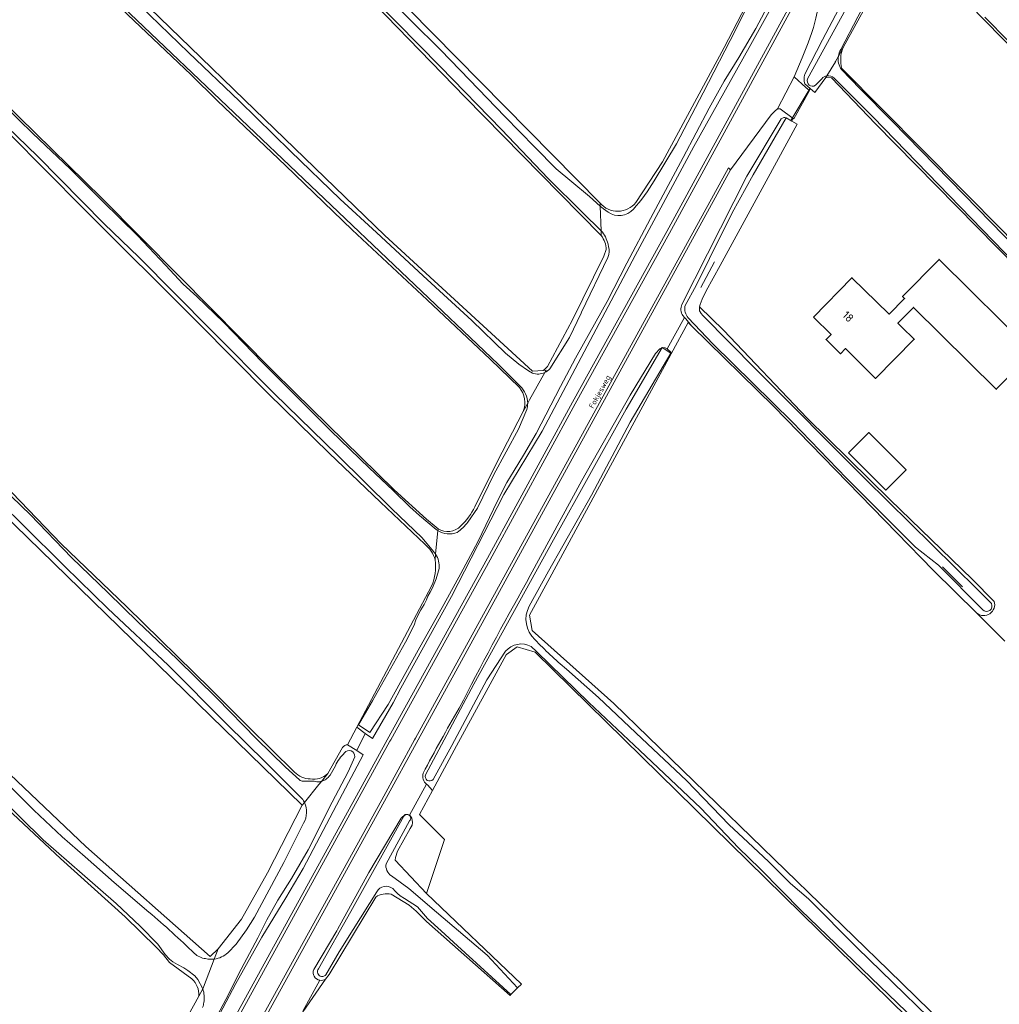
# Model space of a CAD drawing. Header units: metres. Extents: x 149984 to 156489, y 469398 to 478068.
# Tile 409 of 656: x 153058 to 153218, y 474457 to 474618. Entities that reach past the tile are written whole.
import ezdxf
from ezdxf.enums import TextEntityAlignment as Align

# ---------------------------------------------------------------- set-up
doc = ezdxf.new("R2010")
doc.units = ezdxf.units.M
doc.header["$LTSCALE"] = 0.75
for name, color, linetype, lineweight in [('B-WE-GR-GRAS-GV', 252, 'Continuous', 13), ('B-WE-KW-KUNSTWERK_DUIKER-G', 6, 'Continuous', 18), ('B-WE-OG-BEBOUWING-GV', 6, 'Continuous', 35), ('B-WE-OG-BEBOUWING-T18', 1, 'Continuous', 18), ('B-WE-OG-TERREIN_ERF-GV', 252, 'Continuous', 18), ('B-WE-OG-TERREIN_OEVER-GV', 252, 'Continuous', 18), ('B-WE-OG-TOPOGRAFIE-T18', 7, 'Continuous', 18), ('B-WE-OG-WATER-GV', 252, 'Continuous', 18), ('B-WE-OG-WATER_SLOOT-GV', 252, 'Continuous', 18), ('B-WE-OG-WEG-GV', 252, 'Continuous', 18), ('B-WE-VH-GESLOTENVERHARDING_ASFALT-GV', 252, 'Continuous', 18), ('B-WE-VH-OPENVERHARDING_STRAATBAKSTEEN-GV', 252, 'Continuous', 18)]:
    doc.layers.add(name, color=color, linetype=linetype, lineweight=lineweight)
doc.styles.add('NLCS-ISO-M500-T18', font='NLCS-ISO.ttf', dxfattribs={"height": 0.9})
doc.styles.add('NLCS-ISO-M750-T18', font='NLCS-ISO.ttf', dxfattribs={"height": 1.35})

msp = doc.modelspace()

# ---------------------------------------------------------------- linework, layer by layer
at = {"layer": 'B-WE-GR-GRAS-GV', "flags": 128}
for points in [[(153049.371, 474691.599), (153054.13, 474687.306), (153058.983, 474683.062), (153152.949, 474587.809)], [(153153.135, 474582.511), (153146.351, 474589.374), (153130.842, 474605.148), (153112.371, 474624.223), (153096.144, 474639.959), (153081.034, 474655.177), (153057.609, 474678.589), (153046.95, 474689.141)], [(153139.719, 474557.651), (153134.929, 474562.259), (153124.605, 474571.999), (153112.346, 474583.442), (153101.459, 474593.981), (153090.325, 474604.531), (153085.945, 474608.85), (153069.444, 474624.534), (153055.877, 474637.496), (153037.221, 474655.192), (153026.373, 474666.106), (153024.126, 474668.246), (153023.9, 474668.02), (153019.638, 474663.758), (153019.628, 474663.748), (153017.697, 474666.043), (153021.658, 474670.229), (153022.084, 474670.68)], [(153026.419, 474670.769), (153085.846, 474613.308), (153094.73, 474604.717), (153117.711, 474582.497), (153141.855, 474560.317), (153143.637, 474560.444)], [(153011.306, 474646.743), (153047.525, 474611.902), (153057.775, 474601.931), (153071.367, 474588.642), (153084.014, 474575.896), (153099.287, 474560.491), (153102.918, 474556.885), (153119.241, 474540.914), (153124.523, 474536.09), (153126.405, 474534.492)], [(153254.857, 474577.161), (153250.192, 474581.937), (153246.519, 474586.402), (153242.231, 474590.789), (153240.149, 474593.034), (153224.002, 474609.436), (153202.668, 474631.259), (153202.413, 474630.813), (153199.718, 474626.108), (153199.716, 474626.105), (153199.349, 474625.434), (153192.697, 474613.27)], [(153124.236, 474532.006), (153116.988, 474538.884), (153108.579, 474546.877), (153098.581, 474556.685), (153087.208, 474568.14), (153068.306, 474587), (153050.089, 474605.297), (153029.881, 474624.92)], [(153158.763, 474587.894), (153163.163, 474594.552), (153173.25, 474613.257), (153176.786, 474620.092)], [(153192.516, 474609.841), (153218.905, 474583.225), (153225.478, 474576.284), (153233.998, 474568.453), (153245.563, 474555.813), (153248.137, 474553.312), (153252.266, 474549.315), (153258.478, 474542.659), (153263.435, 474537.626), (153269.057, 474532.263), (153275.257, 474525.221), (153279.022, 474520.834), (153287.177, 474512.285), (153299.109, 474499.949), (153308.951, 474489.836), (153328.554, 474469.681), (153351.403, 474446.091)], [(153144.304, 474561.097), (153148.422, 474568.701), (153153.525, 474579.148), (153153.924, 474580.206)], [(153219.202, 474516.139), (153214.597, 474520.691), (153207.428, 474527.778), (153201.484, 474533.873), (153181.354, 474554.515), (153167.905, 474567.71), (153167.331, 474568.273), (153164.548, 474563.134), (153145.031, 474527.086), (153141.402, 474520.384), (153141.799, 474517.87), (153155.16, 474505.964), (153200.139, 474462.308), (153211.509, 474451.213)], [(153132.421, 474538.099), (153136.026, 474545.394), (153140.346, 474553.7)], [(153055.184, 474542.018), (153056.735, 474540.404), (153064.748, 474532.066), (153075.454, 474521.729), (153089.193, 474508.333), (153095.381, 474502.106), (153102.901, 474494.7)], [(153111.603, 474499.195), (153113.11, 474502.042), (153115.025, 474505.657), (153125.336, 474525.131)], [(153209.093, 474448.828), (153142.323, 474514.35), (153139.361, 474515.197), (153137.617, 474513.966), (153137.562, 474513.927), (153129.456, 474498.985), (153125.516, 474491.722), (153123.384, 474487.793), (153127.472, 474483.664), (153124.501, 474474.852), (153140.095, 474460.043), (153139.437, 474459.411), (153138.348, 474458.301), (153138.203, 474458.175), (153124.517, 474470.287), (153122.854, 474471.975), (153121.701, 474472.917), (153118.741, 474474.725)], [(153086.124, 474460.902), (153082.445, 474463.571), (153081.48, 474464.793), (153080.289, 474466.086), (153075.217, 474471.019), (153064.612, 474480.566), (153051.561, 474492.763), (153037.64, 474506.031), (153031.428, 474511.762), (153010.257, 474484.002), (153071.249, 474429.103), (153087.248, 474458.078)], [(153108.359, 474494.472), (153110.794, 474498.748)], [(153116.209, 474474.27), (153108.61, 474461.578), (153108.007, 474460.837), (153104.343, 474455.562)]]:
    msp.add_lwpolyline(points, dxfattribs=at)
at = {"layer": 'B-WE-GR-GRAS-GV'}
for points in [[(153192.697, 474613.27, 0.1712488), (153192.516, 474609.841)], [(153152.949, 474587.809, 0.472141), (153158.763, 474587.894)], [(153153.924, 474580.206, 0.1521252), (153153.135, 474582.511)], [(153143.637, 474560.444, 0.1182535), (153144.304, 474561.097)], [(153140.346, 474553.7, 0.2771149), (153139.719, 474557.651)], [(153130.15, 474534.984, 0.0885527), (153132.421, 474538.099)], [(153126.405, 474534.492, 0.3385302), (153130.15, 474534.984)], [(153125.929, 474529.424, 0.1679012), (153124.236, 474532.006)], [(153125.336, 474525.131, 0.143258), (153125.929, 474529.424)], [(153110.794, 474498.748, -0.2379099), (153111.603, 474499.195)], [(153102.901, 474494.7, 0.1882244), (153105.494, 474493.603)], [(153105.494, 474493.603, 0.2483559), (153108.359, 474494.472)], [(153118.741, 474474.725, 0.2132295), (153116.209, 474474.27)], [(153087.248, 474458.078, 0.2276381), (153086.124, 474460.902)]]:
    msp.add_lwpolyline(points, format="xyb", dxfattribs=at)
at = {"layer": 'B-WE-GR-GRAS-GV', "flags": 128}
msp.add_lwpolyline([(153052.803, 474539.32), (153033.852, 474515.165), (153048.418, 474501.824), (153068.793, 474482.547), (153089.108, 474464.557), (153090.411, 474465.773), (153094.268, 474470.638), (153098.472, 474478.256), (153104.19, 474489.296)], close=True, dxfattribs=at)
at = {"layer": 'B-WE-KW-KUNSTWERK_DUIKER-G', "flags": 128}
for points in [[(153184.14, 474601.327), (153187.304, 474606.598)], [(153169.435, 474574.003), (153171.682, 474578.181)], [(153212.238, 474525.038), (153208.983, 474528.294)]]:
    msp.add_lwpolyline(points, dxfattribs=at)
at = {"layer": 'B-WE-OG-BEBOUWING-GV', "flags": 128}
for points in [[(153187.852, 474569.167), (153190.741, 474566.315), (153189.926, 474565.489), (153192.274, 474563.171), (153193.089, 474563.996), (153196.014, 474561.108), (153198.028, 474559.12), (153204.349, 474565.524), (153202.337, 474567.512), (153201.668, 474568.173), (153204.205, 474570.742), (153217.767, 474557.35), (153223.747, 474563.405), (153208.417, 474578.584), (153202.446, 474572.543), (153202.78, 474572.212), (153200.239, 474569.64), (153194.158, 474575.601)], [(153193.611, 474546.937), (153199.681, 474540.852), (153203.012, 474544.175), (153196.943, 474550.26)]]:
    msp.add_lwpolyline(points, close=True, dxfattribs=at)
at = {"layer": 'B-WE-OG-TERREIN_ERF-GV', "flags": 128}
for points in [[(153221.794, 474518.521), (153225.767, 474514.41), (153234.849, 474505.177), (153244.561, 474495.659), (153272.503, 474523.902), (153259.098, 474538.097), (153259.197, 474538.191), (153248.097, 474549.459), (153244.92, 474552.486), (153231.18, 474567.062), (153198.003, 474600.764), (153190.832, 474608.32), (153189.875, 474608.374), (153188.098, 474605.91), (153187.325, 474606.58), (153187.193, 474606.231)], [(153187.193, 474606.231), (153184.62, 474601.605), (153184.53, 474601.65), (153184.315, 474601.225), (153185.17, 474600.729), (153180.136, 474591.378), (153172.563, 474577.587), (153170.288, 474573.444), (153169.62, 474572.08), (153169.3, 474571.22), (153169.22, 474570.83), (153173.131, 474567.02), (153186.816, 474552.619), (153200.39, 474539.273), (153213.818, 474526.308), (153217.448, 474522.63)], [(153214.597, 474520.691), (153219.202, 474516.139)], [(153104.305, 474455.604), (153104.343, 474455.562), (153108.007, 474460.837)], [(153107.052, 474460.663), (153104.305, 474455.604)]]:
    msp.add_lwpolyline(points, dxfattribs=at)
for points in [[(153196.014, 474561.108), (153193.089, 474563.996), (153192.274, 474563.171), (153189.926, 474565.489), (153190.741, 474566.315), (153187.852, 474569.167), (153194.158, 474575.601), (153200.239, 474569.64), (153202.78, 474572.212), (153202.446, 474572.543), (153208.417, 474578.584), (153223.747, 474563.405), (153217.767, 474557.35), (153204.205, 474570.742), (153201.668, 474568.173), (153202.337, 474567.512), (153204.349, 474565.524), (153198.028, 474559.12)], [(153163.93, 474563.98), (153164.522, 474563.428), (153164.548, 474563.134), (153167.331, 474568.273), (153167.905, 474567.71), (153166.94, 474568.87), (153166.729, 474569.108)], [(153193.611, 474546.937), (153196.943, 474550.26), (153203.012, 474544.175), (153199.681, 474540.852)], [(153113.11, 474502.042), (153111.603, 474499.195), (153113.102, 474498.239), (153114.499, 474501.046)], [(153121.713, 474487.692), (153121.89, 474487.49), (153122.1, 474487.19), (153122.21, 474486.47), (153122.18, 474486.03), (153121.85, 474485.46), (153119.78, 474481.78), (153119.44, 474480.76), (153119.39, 474480.28), (153124.501, 474474.852), (153127.472, 474483.664), (153123.384, 474487.793), (153125.516, 474491.722), (153124.7, 474492.62), (153124.543, 474492.716)]]:
    msp.add_lwpolyline(points, close=True, dxfattribs=at)
at = {"layer": 'B-WE-OG-TERREIN_ERF-GV'}
for points in [[(153217.448, 474522.63, -0.7210231), (153214.597, 474520.691)], [(153108.007, 474460.837, -0.189811), (153107.052, 474460.663)]]:
    msp.add_lwpolyline(points, format="xyb", dxfattribs=at)
at = {"layer": 'B-WE-OG-TERREIN_OEVER-GV', "flags": 128}
for points in [[(153125.336, 474525.131), (153115.025, 474505.657), (153113.11, 474502.042), (153114.499, 474501.046), (153115.664, 474500.211), (153119.061, 474506.046), (153120.327, 474508.423), (153128.589, 474523.434), (153137.197, 474540.109), (153143.463, 474550.472), (153158.668, 474579.248), (153168.259, 474597.05), (153177.34, 474613.26), (153187.169, 474630.996), (153197.91, 474650.534), (153207.063, 474666.974), (153215.953, 474684.023), (153222.063, 474694.181), (153229.3, 474707.825), (153239.503, 474727.413), (153249.395, 474745.709), (153255.207, 474756.266), (153261.868, 474768.305), (153267.56, 474779.51)], [(153046.95, 474689.141), (153057.609, 474678.589), (153081.034, 474655.177), (153096.144, 474639.959), (153112.371, 474624.223), (153130.842, 474605.148), (153146.351, 474589.374), (153153.135, 474582.511), (153153.108, 474583.284), (153150.03, 474586.273), (153144.425, 474591.863), (153136.789, 474599.829), (153126.794, 474610.108), (153119.658, 474617.349), (153110.233, 474626.86), (153100.274, 474636.73), (153091.71, 474645.317), (153082.962, 474654.014), (153074.319, 474662.737), (153066.83, 474670.498), (153057.918, 474679.35), (153050.02, 474687.134), (153047.52, 474689.76)], [(153119.172, 474620.479), (153122.033, 474617.64), (153126.844, 474612.823), (153131.584, 474607.958), (153137.354, 474601.977), (153142.259, 474596.948), (153145.747, 474593.416), (153148.299, 474591.291), (153151.204, 474588.892), (153152.966, 474587.335), (153152.949, 474587.809), (153058.983, 474683.062)], [(153143.637, 474560.444), (153141.855, 474560.317), (153117.711, 474582.497), (153094.73, 474604.717), (153085.846, 474613.308), (153026.419, 474670.769), (153025.943, 474670.246), (153024.126, 474668.246), (153026.373, 474666.106), (153037.221, 474655.192), (153055.877, 474637.496), (153069.444, 474624.534), (153085.945, 474608.85), (153090.325, 474604.531), (153101.459, 474593.981), (153112.346, 474583.442), (153124.605, 474571.999), (153134.929, 474562.259), (153139.719, 474557.651)], [(153027.36, 474668.483), (153031.594, 474664.467), (153041.216, 474654.738), (153049.44, 474646.968), (153054.396, 474642.424), (153060.93, 474636.17), (153068.704, 474628.68), (153077.655, 474620.102), (153085.576, 474612.45), (153093.914, 474604.47), (153102.282, 474596.333), (153110.399, 474588.445), (153116.316, 474583.002), (153123.974, 474575.913), (153131.924, 474568.605), (153137.442, 474563.277), (153139.617, 474561.482), (153141.212, 474560.373), (153141.865, 474559.992)], [(153139.835, 474557.848), (153136.234, 474561.465), (153062.314, 474631.872), (153052.805, 474641.122), (153041.053, 474652.38), (153030.448, 474662.756), (153026.118, 474667.119)], [(153126.38, 474534.225), (153126.405, 474534.492), (153124.523, 474536.09), (153119.241, 474540.914), (153102.918, 474556.885), (153099.287, 474560.491), (153084.014, 474575.896), (153071.367, 474588.642), (153057.775, 474601.931), (153047.525, 474611.902), (153011.306, 474646.743)], [(153202.668, 474631.259), (153224.002, 474609.436), (153240.149, 474593.034), (153242.231, 474590.789), (153246.519, 474586.402), (153250.192, 474581.937), (153254.857, 474577.161)], [(153196.498, 474627.418), (153194.707, 474624.71), (153189.34, 474614.513), (153186.447, 474608.88)], [(153186.901, 474608.124), (153197.337, 474627.241), (153198.3, 474626.429), (153198.358, 474626.38), (153199.122, 474625.736), (153195.097, 474618.276), (153192.327, 474612.922)], [(153191.935, 474611.877), (153192.697, 474613.27), (153199.349, 474625.434), (153199.716, 474626.105), (153199.718, 474626.108), (153198.638, 474626.979), (153197.868, 474627.599)], [(153029.881, 474624.92), (153050.089, 474605.297), (153068.306, 474587), (153087.208, 474568.14), (153098.581, 474556.685), (153108.579, 474546.877), (153116.988, 474538.884), (153124.236, 474532.006)], [(153125.719, 474530.754), (153123.737, 474533.075), (153118.824, 474537.807), (153109.934, 474546.579), (153099.583, 474556.642), (153089.273, 474567.046), (153077.415, 474578.973), (153071.788, 474584.427), (153060.874, 474595.492), (153050.821, 474605.166), (153041.285, 474614.67), (153030.747, 474624.706)], [(153182.637, 474624.367), (153178.401, 474616.371), (153175.647, 474611.646), (153173.26, 474607.77), (153170.807, 474603.358), (153166.519, 474595.259), (153161.183, 474585.292), (153157.319, 474577.973), (153154.1, 474571.7), (153151.242, 474566.638), (153148.929, 474562.448), (153146.447, 474557.783), (153142.48, 474550.107), (153140.402, 474546.558), (153138.859, 474544.073), (153137.69, 474542.087), (153136.157, 474539.082), (153132.897, 474532.384), (153130.158, 474527.214), (153127.368, 474522.119), (153123.178, 474514.651), (153118.257, 474505.8), (153115.233, 474501.192), (153113.396, 474502.426), (153115.687, 474506.354), (153121.083, 474515.975), (153122.491, 474518.774), (153122.767, 474519.612), (153123.111, 474520.357), (153123.589, 474521.24), (153124.132, 474522.137), (153124.505, 474522.894), (153124.727, 474523.475), (153125.107, 474524.154), (153125.481, 474524.863), (153126.109, 474526.321), (153126.584, 474528.038)], [(153161.795, 474591.47), (153165.414, 474597.492), (153169.828, 474605.847), (153175.079, 474616.108), (153177.257, 474620.502)], [(153038.774, 474619.837), (153041.066, 474617.505), (153043.025, 474615.641), (153045.759, 474613.06), (153049.599, 474609.455), (153055.42, 474603.78), (153060.097, 474599.184), (153066.195, 474593.395), (153071.49, 474588.13), (153077.268, 474582.429), (153081.785, 474577.68), (153084.717, 474574.54), (153086.96, 474572.506), (153091.349, 474568.267), (153097.724, 474561.702), (153103.166, 474556.221), (153108.838, 474550.543), (153115.127, 474544.52), (153119.089, 474540.774), (153121.806, 474538.092), (153123.402, 474536.707), (153126.131, 474534.394)], [(153176.786, 474620.092), (153173.25, 474613.257), (153163.163, 474594.552), (153158.763, 474587.894)], [(153223.632, 474610.399), (153215.878, 474618.253)], [(153192.697, 474613.27), (153191.935, 474611.877)], [(153192.461, 474609.666), (153195.506, 474606.532), (153200.729, 474601.238), (153212.53, 474589.184), (153221.174, 474580.258), (153236.09, 474565.064), (153243.447, 474556.848), (153245.467, 474554.756), (153250.674, 474549.952), (153255.224, 474545.708), (153258.305, 474542.128), (153264.198, 474536.187), (153267.617, 474532.725), (153271.737, 474528.334), (153274.422, 474525.274), (153275.289, 474524.359), (153275.257, 474525.221)], [(153275.257, 474525.221), (153269.057, 474532.263), (153263.435, 474537.626), (153258.478, 474542.659), (153252.266, 474549.315), (153248.137, 474553.312), (153245.563, 474555.813), (153233.998, 474568.453), (153225.478, 474576.284), (153218.905, 474583.225), (153192.516, 474609.841)], [(153186.465, 474607.325), (153187.325, 474606.58), (153188.098, 474605.91), (153189.875, 474608.374)], [(153189.21, 474608.165), (153188.179, 474607.084)], [(153189.875, 474608.374), (153190.038, 474608.637)], [(153190.038, 474608.637), (153189.875, 474608.374), (153190.832, 474608.32), (153198.003, 474600.764), (153231.18, 474567.062), (153244.92, 474552.486), (153248.097, 474549.459), (153259.197, 474538.191), (153259.098, 474538.097), (153272.503, 474523.902), (153272.657, 474524.058), (153273.694, 474523.03), (153274.072, 474523.149), (153265.94, 474531.589)], [(153265.94, 474531.589), (153253.287, 474544.663), (153244.397, 474553.445), (153235.32, 474563.035), (153213.677, 474585.367), (153197.608, 474601.888), (153191.25, 474608.258)], [(153182.594, 474601.616), (153176.96, 474592.201), (153170.532, 474579.504), (153166.327, 474571.215)], [(153166.825, 474570.975), (153168.734, 474574.462), (153170.851, 474578.741), (153174.538, 474586.196), (153177.961, 474592.442), (153183.407, 474601.752)], [(153152.949, 474587.809), (153152.966, 474587.335), (153153.479, 474586.881), (153154.237, 474586.319)], [(153153.108, 474583.284), (153153.135, 474582.511)], [(153153.924, 474580.206), (153153.525, 474579.148), (153148.422, 474568.701), (153144.304, 474561.097)], [(153144.72, 474560.693), (153147.902, 474565.809), (153149.836, 474569.825), (153149.909, 474569.978), (153154.224, 474578.935), (153154.372, 474579.378)], [(153217.448, 474522.63), (153213.818, 474526.308), (153200.39, 474539.273), (153186.816, 474552.619), (153173.131, 474567.02), (153169.22, 474570.83), (153169.21, 474570.55), (153169.21, 474570.21), (153169.32, 474570), (153169.46, 474569.76), (153169.77, 474569.43), (153178.46, 474560.57), (153196.35, 474542.66), (153214.63, 474524.64), (153216.968, 474522.289)], [(153166.47, 474569.4), (153166.729, 474569.108), (153166.94, 474568.87), (153167.905, 474567.71), (153181.354, 474554.515), (153201.484, 474533.873), (153207.428, 474527.778), (153214.597, 474520.691)], [(153215.55, 474521.26), (153208.312, 474528.568), (153204.554, 474531.514), (153193.237, 474542.806), (153184.443, 474551.943), (153171.4, 474564.805), (153167.374, 474569.036)], [(153124.356, 474494.276), (153132.251, 474509.081), (153145.332, 474532.692), (153157.186, 474554.071), (153163.074, 474564.172), (153164.517, 474563.282), (153157.833, 474551.984), (153151.551, 474540.013), (153144.504, 474527.566), (153141.344, 474521.854)], [(153163.072, 474564.204), (153162.71, 474563.95), (153162.01, 474563.2), (153157.85, 474556.4), (153149.97, 474542.4), (153141.5, 474526.9), (153140.904, 474525.734)], [(153211.509, 474451.213), (153200.139, 474462.308), (153155.16, 474505.964), (153141.799, 474517.87), (153141.402, 474520.384), (153145.031, 474527.086), (153164.548, 474563.134), (153164.522, 474563.428), (153163.93, 474563.98), (153163.61, 474564.11), (153163.072, 474564.204)], [(153143.637, 474560.444), (153144.106, 474560.477), (153143.883, 474560.078)], [(153143.883, 474560.078), (153144.106, 474560.477), (153143.637, 474560.444)], [(153141.081, 474555.057), (153140.346, 474553.7), (153136.026, 474545.394), (153132.421, 474538.099)], [(153140.346, 474553.7), (153141.081, 474555.057)], [(153131.283, 474535.619), (153132.856, 474537.924), (153135.529, 474543.404), (153139.605, 474550.85), (153140.946, 474554.014)], [(153102.901, 474494.7), (153095.381, 474502.106), (153089.193, 474508.333), (153075.454, 474521.729), (153064.748, 474532.066), (153056.735, 474540.404), (153055.184, 474542.018), (153052.949, 474539.485), (153052.803, 474539.32), (153104.19, 474489.296), (153104.547, 474489.744)], [(153104.258, 474490.245), (153102.945, 474491.596), (153098.152, 474496.359), (153091.829, 474502.531), (153082.218, 474512.194), (153072.394, 474521.455), (153065.337, 474528.355), (153058.388, 474535.214), (153055.209, 474538.372)], [(153056.589, 474539.805), (153059.695, 474536.784), (153066.4, 474529.827), (153072.403, 474524.041), (153077.286, 474519.279), (153083.665, 474513.253), (153090.228, 474506.797), (153096.721, 474500.173), (153101.46, 474495.547), (153103.723, 474493.463)], [(153126.405, 474534.492), (153126.38, 474534.225)], [(153126.017, 474530.357), (153125.929, 474529.424)], [(153125.929, 474529.424), (153126.017, 474530.357)], [(153089.785, 474464.118), (153090.411, 474465.773), (153089.108, 474464.557), (153068.793, 474482.547), (153048.418, 474501.824), (153033.852, 474515.165), (153033.538, 474514.724), (153033.142, 474514.168), (153031.655, 474512.081), (153031.428, 474511.762), (153037.64, 474506.031), (153051.561, 474492.763), (153064.612, 474480.566), (153075.217, 474471.019), (153080.289, 474466.086), (153081.48, 474464.793), (153082.445, 474463.571), (153086.124, 474460.902)], [(153124.543, 474492.716), (153124.7, 474492.62), (153125.516, 474491.722), (153129.456, 474498.985), (153137.562, 474513.927), (153137.617, 474513.966), (153139.361, 474515.197), (153142.323, 474514.35), (153209.093, 474448.828)], [(153137.442, 474514.491), (153134.397, 474509.805), (153128.686, 474499.076), (153125.592, 474493.516)], [(153204.439, 474454.171), (153185.793, 474472.108), (153182.707, 474475.251), (153179.066, 474478.951), (153175.566, 474482.32), (153169.415, 474488.818), (153159.433, 474498.275), (153151.093, 474506.102), (153142.526, 474514.445), (153141.666, 474515.276)], [(153034.891, 474512.328), (153038.788, 474509.116), (153045.698, 474502.609), (153051.078, 474497.558), (153055.503, 474493.231), (153060.26, 474488.486), (153064.889, 474484.116), (153068.643, 474480.833), (153073.39, 474476.625), (153079.097, 474471.798)], [(153147.422, 474511.561), (153152.668, 474506.938), (153159.738, 474500.234), (153167.093, 474493.34), (153174.049, 474486.084), (153177.104, 474483.277), (153180.573, 474480.054), (153184.104, 474476.493), (153187.044, 474473.952), (153195.025, 474465.973), (153202.816, 474458.38), (153210.469, 474450.967)], [(153087.895, 474459.249), (153087.089, 474460.779), (153086.606, 474461.396), (153085.44, 474462.276), (153084.786, 474462.671), (153083.795, 474463.23), (153083.027, 474463.66), (153082.48, 474464.098), (153081.775, 474464.898), (153080.547, 474466.563), (153077.644, 474469.507), (153073.713, 474473.202), (153068.142, 474478.066), (153061.766, 474483.628), (153054.263, 474490.979), (153046.606, 474498.203), (153038.198, 474505.994), (153033.382, 474510.601)], [(153062.915, 474404.645), (153074.339, 474425.799), (153078.18, 474432.27), (153080.64, 474436.69), (153086.93, 474448.03), (153093.34, 474460.13), (153097.58, 474467.73), (153101.5, 474474.14), (153104.33, 474478.92), (153109.8, 474489.3), (153114.17, 474497.558), (153113.102, 474498.239), (153111.603, 474499.195)], [(153110.794, 474498.748), (153108.359, 474494.472), (153107.31, 474493.192)], [(153112.782, 474497.223), (153111.68, 474494.771), (153109.11, 474489.822), (153105.167, 474481.983), (153102.446, 474477.29), (153100.187, 474473.742), (153098.368, 474470.567), (153096.941, 474467.587), (153093.773, 474461.65), (153092.116, 474458.334), (153089.862, 474454.131), (153086.097, 474447.584), (153082.741, 474441.742), (153078.472, 474433.756), (153074.874, 474427.87), (153073.228, 474424.924), (153071.265, 474421.387), (153068.748, 474416.766), (153065.198, 474409.886), (153063.326, 474406.711), (153062.619, 474405.966)], [(153108.734, 474494.203), (153109.605, 474495.757)], [(153107.31, 474493.192), (153108.359, 474494.472)], [(153104.19, 474489.296), (153098.472, 474478.256), (153094.268, 474470.638), (153090.411, 474465.773), (153089.785, 474464.118)], [(153104.547, 474489.744), (153104.19, 474489.296)], [(153124.501, 474474.852), (153119.39, 474480.28), (153119.44, 474480.76), (153119.78, 474481.78), (153121.85, 474485.46), (153122.18, 474486.03), (153122.21, 474486.47), (153122.1, 474487.19), (153121.89, 474487.49), (153121.713, 474487.692), (153121.442, 474487.784), (153121.01, 474487.79), (153120.36, 474487.2), (153115.08, 474478.3), (153109.94, 474468.94), (153109.843, 474468.739), (153106.058, 474462.403)], [(153106.864, 474462.545), (153112.162, 474471.892), (153120.829, 474487.484)], [(153092.017, 474465.167), (153093.386, 474466.558), (153095.057, 474468.919), (153096.384, 474470.973), (153101.165, 474479.947), (153104.398, 474486.34)], [(153121.746, 474486.731), (153117.896, 474479.71)], [(153118.77, 474477.747), (153121.625, 474475.696), (153126.16, 474471.794), (153134.451, 474464.755), (153139.437, 474459.411), (153140.095, 474460.043), (153124.501, 474474.852)], [(153118.741, 474474.725), (153121.701, 474472.917), (153122.854, 474471.975), (153124.517, 474470.287), (153138.203, 474458.175), (153138.348, 474458.301), (153129.603, 474466.304), (153126.947, 474468.726), (153124.7, 474470.785), (153123.031, 474472.66), (153120.925, 474474.007), (153120.235, 474474.451), (153119.78, 474474.854), (153119.404, 474475.243), (153118.995, 474475.652)], [(153108.007, 474460.837), (153108.61, 474461.578), (153116.209, 474474.27)], [(153116.387, 474475.129), (153112.531, 474468.978), (153110.217, 474465.296), (153108.07, 474461.555)], [(153087.895, 474459.249), (153087.248, 474458.078), (153071.249, 474429.103), (153070.813, 474428.261)], [(153087.248, 474458.078), (153087.895, 474459.249)]]:
    msp.add_lwpolyline(points, dxfattribs=at)
at = {"layer": 'B-WE-OG-TERREIN_OEVER-GV'}
for points in [[(153192.327, 474612.922, 0.0961622), (153191.935, 474611.877)], [(153192.516, 474609.841, -0.1712488), (153192.697, 474613.27)], [(153191.935, 474611.877, 0.2022592), (153192.461, 474609.666)], [(153186.447, 474608.88, 0.186478), (153186.465, 474607.325)], [(153188.179, 474607.084, -0.754715), (153186.901, 474608.124)], [(153190.038, 474608.637, 0.1764774), (153189.21, 474608.165)], [(153191.25, 474608.258, 0.2408058), (153190.038, 474608.637)], [(153183.407, 474601.752, 0.2742489), (153182.594, 474601.616)], [(153158.38, 474586.808, 0.0486627), (153161.795, 474591.47)], [(153158.763, 474587.894, -0.472141), (153152.949, 474587.809)], [(153154.237, 474586.319, 0.3718718), (153158.38, 474586.808)], [(153154.23, 474581.108, 0.1333598), (153153.108, 474583.284)], [(153153.135, 474582.511, -0.1521252), (153153.924, 474580.206)], [(153154.372, 474579.378, 0.1064952), (153154.23, 474581.108)], [(153166.327, 474571.215, 0.2552056), (153166.47, 474569.4)], [(153167.374, 474569.036, -0.2372755), (153166.825, 474570.975)], [(153144.304, 474561.097, -0.1182535), (153143.637, 474560.444)], [(153141.865, 474559.992, 0.1991002), (153143.883, 474560.078)], [(153143.883, 474560.078, 0.098445), (153144.72, 474560.693)], [(153141.081, 474555.057, 0.2084819), (153139.835, 474557.848)], [(153139.719, 474557.651, -0.2771149), (153140.346, 474553.7)], [(153140.946, 474554.014, 0.0687841), (153141.081, 474555.057)], [(153132.421, 474538.099, -0.0885527), (153130.15, 474534.984)], [(153129.552, 474533.931, 0.0821712), (153131.283, 474535.619)], [(153126.131, 474534.394, 0.0211149), (153126.38, 474534.225)], [(153126.38, 474534.225, 0.2352658), (153129.552, 474533.931)], [(153130.15, 474534.984, -0.3385302), (153126.405, 474534.492)], [(153124.236, 474532.006, -0.1679012), (153125.929, 474529.424)], [(153126.017, 474530.357, 0.0342456), (153125.719, 474530.754)], [(153126.584, 474528.038, 0.1685475), (153126.017, 474530.357)], [(153125.929, 474529.424, -0.143258), (153125.336, 474525.131)], [(153140.904, 474525.734, 0.0119749), (153129.894, 474505.196)], [(153214.597, 474520.691, 0.7210231), (153217.448, 474522.63)], [(153216.968, 474522.289, -0.8601338), (153215.55, 474521.26)], [(153141.344, 474521.854, 0.3452513), (153142.264, 474516.409)], [(153142.264, 474516.409, 0.0291669), (153147.422, 474511.561)], [(153141.666, 474515.276, 0.348073), (153137.442, 474514.491)], [(153129.894, 474505.196, 0.012929), (153123.968, 474494.523)], [(153111.603, 474499.195, 0.2379099), (153110.794, 474498.748)], [(153111.105, 474497.848, -0.7751599), (153112.782, 474497.223)], [(153109.605, 474495.757, -0.0929192), (153111.105, 474497.848)], [(153105.494, 474493.603, -0.1882244), (153102.901, 474494.7)], [(153103.723, 474493.463, 0.1612217), (153104.346, 474493.223)], [(153104.346, 474493.223, -0.0060809), (153106.15, 474493.214)], [(153108.359, 474494.472, -0.2483559), (153105.494, 474493.603)], [(153107.31, 474493.192, 0.1812581), (153108.734, 474494.203)], [(153123.968, 474494.523, 0.2858678), (153124.543, 474492.716)], [(153125.592, 474493.516, -0.8579595), (153124.356, 474494.276)], [(153106.15, 474493.214, 0.0710098), (153107.052, 474493.138)], [(153107.052, 474493.138, 0.0266094), (153107.31, 474493.192)], [(153104.547, 474489.744, 0.0404972), (153104.258, 474490.245)], [(153104.398, 474486.34, 0.2482504), (153104.547, 474489.744)], [(153120.829, 474487.484, -1.1513298), (153121.746, 474486.731)], [(153117.896, 474479.71, 0.2913603), (153118.77, 474477.747)], [(153118.995, 474475.652, 0.4695862), (153116.387, 474475.129)], [(153116.209, 474474.27, -0.2132295), (153118.741, 474474.725)], [(153079.097, 474471.798, -0.0173782), (153086.553, 474465.021)], [(153086.553, 474465.021, 0.15995), (153088.376, 474464.199)], [(153089.785, 474464.118, 0.1599836), (153092.017, 474465.167)], [(153088.376, 474464.199, 0.0900415), (153089.785, 474464.118)], [(153106.058, 474462.403, 0.4570475), (153107.052, 474460.663)], [(153108.07, 474461.555, -1.0086754), (153106.864, 474462.545)], [(153086.124, 474460.902, -0.2276381), (153087.248, 474458.078)], [(153107.052, 474460.663, 0.189811), (153108.007, 474460.837)], [(153088.081, 474457.03, 0.1342206), (153087.895, 474459.249)], [(153087.874, 474456.217, 0.0645027), (153088.081, 474457.03)]]:
    msp.add_lwpolyline(points, format="xyb", dxfattribs=at)
at = {"layer": 'B-WE-OG-WATER-GV', "flags": 128}
for points in [[(153191.935, 474611.877), (153191.446, 474610.982), (153191.424, 474610.943), (153191.451, 474610.916), (153190.038, 474608.637)], [(153421.481, 474369.556), (153422.181, 474368.913), (153422.767, 474369.531), (153423.396, 474370.198), (153347.189, 474449.729), (153278.816, 474520.666), (153275.289, 474524.359), (153274.422, 474525.274), (153271.737, 474528.334), (153267.617, 474532.725), (153264.198, 474536.187), (153258.305, 474542.128), (153255.224, 474545.708), (153250.674, 474549.952), (153245.467, 474554.756), (153243.447, 474556.848), (153236.09, 474565.064), (153221.174, 474580.258), (153212.53, 474589.184), (153200.729, 474601.238), (153195.506, 474606.532), (153192.461, 474609.666)], [(153191.25, 474608.258), (153197.608, 474601.888), (153213.677, 474585.367), (153235.32, 474563.035), (153244.397, 474553.445), (153253.287, 474544.663), (153265.94, 474531.589), (153274.072, 474523.149), (153277.589, 474519.484), (153280.299, 474516.5), (153293.559, 474502.919), (153305.615, 474490.204), (153316.999, 474478.549), (153326.912, 474467.904), (153336.046, 474458.422), (153340.96, 474453.07), (153349.144, 474444.931), (153358.042, 474435.55)], [(153216.968, 474522.289), (153214.63, 474524.64), (153196.35, 474542.66), (153178.46, 474560.57), (153169.77, 474569.43), (153169.46, 474569.76), (153169.32, 474570), (153169.21, 474570.21), (153169.21, 474570.55), (153169.22, 474570.83), (153169.3, 474571.22), (153169.62, 474572.08), (153170.288, 474573.444), (153172.563, 474577.587), (153180.136, 474591.378), (153185.17, 474600.729), (153184.315, 474601.225), (153183.407, 474601.752), (153177.961, 474592.442), (153174.538, 474586.196), (153170.851, 474578.741), (153168.734, 474574.462), (153166.825, 474570.975)], [(153167.374, 474569.036), (153171.4, 474564.805), (153184.443, 474551.943), (153193.237, 474542.806), (153204.554, 474531.514), (153208.312, 474528.568), (153215.55, 474521.26)], [(153141.344, 474521.854), (153144.504, 474527.566), (153151.551, 474540.013), (153157.833, 474551.984), (153164.517, 474563.282), (153163.074, 474564.172), (153157.186, 474554.071), (153145.332, 474532.692), (153132.251, 474509.081), (153124.356, 474494.276)], [(153125.592, 474493.516), (153128.686, 474499.076), (153134.397, 474509.805), (153137.442, 474514.491)], [(153141.666, 474515.276), (153142.526, 474514.445), (153151.093, 474506.102), (153159.433, 474498.275), (153169.415, 474488.818), (153175.566, 474482.32), (153179.066, 474478.951), (153182.707, 474475.251), (153185.793, 474472.108), (153204.439, 474454.171), (153208.946, 474449.713), (153209.64, 474449.994), (153210.069, 474450.407), (153210.469, 474450.967)], [(153210.469, 474450.967), (153202.816, 474458.38), (153195.025, 474465.973), (153187.044, 474473.952), (153184.104, 474476.493), (153180.573, 474480.054), (153177.104, 474483.277), (153174.049, 474486.084), (153167.093, 474493.34), (153159.738, 474500.234), (153152.668, 474506.938), (153147.422, 474511.561)], [(153120.829, 474487.484), (153112.162, 474471.892), (153106.864, 474462.545)], [(153117.896, 474479.71), (153121.746, 474486.731)], [(153139.437, 474459.411), (153134.451, 474464.755), (153126.16, 474471.794), (153121.625, 474475.696), (153118.77, 474477.747)], [(153118.995, 474475.652), (153119.404, 474475.243), (153119.78, 474474.854), (153120.235, 474474.451), (153120.925, 474474.007), (153123.031, 474472.66), (153124.7, 474470.785), (153126.947, 474468.726), (153129.603, 474466.304), (153138.348, 474458.301), (153139.437, 474459.411)], [(153108.07, 474461.555), (153110.217, 474465.296), (153112.531, 474468.978), (153116.387, 474475.129)]]:
    msp.add_lwpolyline(points, dxfattribs=at)
at = {"layer": 'B-WE-OG-WATER-GV'}
for points in [[(153192.461, 474609.666, -0.2022592), (153191.935, 474611.877)], [(153190.038, 474608.637, -0.2408058), (153191.25, 474608.258)], [(153166.825, 474570.975, 0.2372755), (153167.374, 474569.036)], [(153215.55, 474521.26, 0.8601338), (153216.968, 474522.289)], [(153142.264, 474516.409, -0.3452513), (153141.344, 474521.854)], [(153147.422, 474511.561, -0.0291669), (153142.264, 474516.409)], [(153137.442, 474514.491, -0.348073), (153141.666, 474515.276)], [(153124.356, 474494.276, 0.8579595), (153125.592, 474493.516)], [(153121.746, 474486.731, 1.1513298), (153120.829, 474487.484)], [(153118.77, 474477.747, -0.2913603), (153117.896, 474479.71)], [(153116.387, 474475.129, -0.4695862), (153118.995, 474475.652)], [(153106.864, 474462.545, 1.0086754), (153108.07, 474461.555)]]:
    msp.add_lwpolyline(points, format="xyb", dxfattribs=at)
at = {"layer": 'B-WE-OG-WATER_SLOOT-GV', "flags": 128}
for points in [[(153141.865, 474559.992), (153141.212, 474560.373), (153139.617, 474561.482), (153137.442, 474563.277), (153131.924, 474568.605), (153123.974, 474575.913), (153116.316, 474583.002), (153110.399, 474588.445), (153102.282, 474596.333), (153093.914, 474604.47), (153085.576, 474612.45), (153077.655, 474620.102), (153068.704, 474628.68), (153060.93, 474636.17), (153054.396, 474642.424), (153049.44, 474646.968), (153041.216, 474654.738), (153031.594, 474664.467), (153027.36, 474668.483)], [(153026.118, 474667.119), (153030.448, 474662.756), (153041.053, 474652.38), (153052.805, 474641.122), (153062.314, 474631.872), (153136.234, 474561.465), (153139.835, 474557.848)], [(153192.327, 474612.922), (153195.097, 474618.276), (153199.122, 474625.736), (153198.358, 474626.38), (153198.3, 474626.429), (153197.337, 474627.241), (153186.901, 474608.124)], [(153110.233, 474626.86), (153119.658, 474617.349), (153126.794, 474610.108), (153136.789, 474599.829), (153144.425, 474591.863), (153150.03, 474586.273), (153153.108, 474583.284), (153152.966, 474587.335), (153151.204, 474588.892), (153148.299, 474591.291), (153145.747, 474593.416), (153142.259, 474596.948), (153137.354, 474601.977), (153131.584, 474607.958), (153126.844, 474612.823), (153122.033, 474617.64), (153119.172, 474620.479)], [(153030.747, 474624.706), (153041.285, 474614.67), (153050.821, 474605.166), (153060.874, 474595.492), (153071.788, 474584.427), (153077.415, 474578.973), (153089.273, 474567.046), (153099.583, 474556.642), (153109.934, 474546.579), (153118.824, 474537.807), (153123.737, 474533.075), (153125.719, 474530.754)], [(153126.584, 474528.038), (153126.109, 474526.321), (153125.481, 474524.863), (153125.107, 474524.154), (153124.727, 474523.475), (153124.505, 474522.894), (153124.132, 474522.137), (153123.589, 474521.24), (153123.111, 474520.357), (153122.767, 474519.612), (153122.491, 474518.774), (153121.083, 474515.975), (153115.687, 474506.354), (153113.396, 474502.426), (153115.233, 474501.192), (153118.257, 474505.8), (153123.178, 474514.651), (153127.368, 474522.119), (153130.158, 474527.214), (153132.897, 474532.384), (153136.157, 474539.082), (153137.69, 474542.087), (153138.859, 474544.073), (153140.402, 474546.558), (153142.48, 474550.107), (153146.447, 474557.783), (153148.929, 474562.448), (153151.242, 474566.638), (153154.1, 474571.7), (153157.319, 474577.973), (153161.183, 474585.292), (153166.519, 474595.259), (153170.807, 474603.358), (153173.26, 474607.77), (153175.647, 474611.646), (153178.401, 474616.371), (153182.637, 474624.367)], [(153177.257, 474620.502), (153175.079, 474616.108), (153169.828, 474605.847), (153165.414, 474597.492), (153161.795, 474591.47)], [(153126.131, 474534.394), (153123.402, 474536.707), (153121.806, 474538.092), (153119.089, 474540.774), (153115.127, 474544.52), (153108.838, 474550.543), (153103.166, 474556.221), (153097.724, 474561.702), (153091.349, 474568.267), (153086.96, 474572.506), (153084.717, 474574.54), (153081.785, 474577.68), (153077.268, 474582.429), (153071.49, 474588.13), (153066.195, 474593.395), (153060.097, 474599.184), (153055.42, 474603.78), (153049.599, 474609.455), (153045.759, 474613.06), (153043.025, 474615.641), (153041.066, 474617.505), (153038.774, 474619.837)], [(153215.878, 474618.253), (153223.632, 474610.399)], [(153190.038, 474608.637), (153191.451, 474610.916), (153191.424, 474610.943), (153191.446, 474610.982), (153191.935, 474611.877)], [(153188.179, 474607.084), (153189.21, 474608.165)], [(153154.237, 474586.319), (153153.479, 474586.881), (153152.966, 474587.335), (153153.108, 474583.284)], [(153154.372, 474579.378), (153154.224, 474578.935), (153149.909, 474569.978), (153149.836, 474569.825), (153147.902, 474565.809), (153144.72, 474560.693)], [(153141.081, 474555.057), (153141.393, 474555.632), (153143.883, 474560.078)], [(153143.883, 474560.078), (153141.393, 474555.632), (153141.081, 474555.057)], [(153140.946, 474554.014), (153139.605, 474550.85), (153135.529, 474543.404), (153132.856, 474537.924), (153131.283, 474535.619)], [(153055.209, 474538.372), (153058.388, 474535.214), (153065.337, 474528.355), (153072.394, 474521.455), (153082.218, 474512.194), (153091.829, 474502.531), (153098.152, 474496.359), (153102.945, 474491.596), (153104.258, 474490.245)], [(153103.723, 474493.463), (153101.46, 474495.547), (153096.721, 474500.173), (153090.228, 474506.797), (153083.665, 474513.253), (153077.286, 474519.279), (153072.403, 474524.041), (153066.4, 474529.827), (153059.695, 474536.784), (153056.589, 474539.805)], [(153126.38, 474534.225), (153126.017, 474530.357)], [(153126.017, 474530.357), (153126.38, 474534.225)], [(153079.097, 474471.798), (153073.39, 474476.625), (153068.643, 474480.833), (153064.889, 474484.116), (153060.26, 474488.486), (153055.503, 474493.231), (153051.078, 474497.558), (153045.698, 474502.609), (153038.788, 474509.116), (153034.891, 474512.328)], [(153033.382, 474510.601), (153038.198, 474505.994), (153046.606, 474498.203), (153054.263, 474490.979), (153061.766, 474483.628), (153068.142, 474478.066), (153073.713, 474473.202), (153077.644, 474469.507), (153080.547, 474466.563), (153081.775, 474464.898), (153082.48, 474464.098), (153083.027, 474463.66), (153083.795, 474463.23), (153084.786, 474462.671), (153085.44, 474462.276), (153086.606, 474461.396), (153087.089, 474460.779), (153087.895, 474459.249), (153088.05, 474459.53), (153089.785, 474464.118)], [(153062.619, 474405.966), (153063.326, 474406.711), (153065.198, 474409.886), (153068.748, 474416.766), (153071.265, 474421.387), (153073.228, 474424.924), (153074.874, 474427.87), (153078.472, 474433.756), (153082.741, 474441.742), (153086.097, 474447.584), (153089.862, 474454.131), (153092.116, 474458.334), (153093.773, 474461.65), (153096.941, 474467.587), (153098.368, 474470.567), (153100.187, 474473.742), (153102.446, 474477.29), (153105.167, 474481.983), (153109.11, 474489.822), (153111.68, 474494.771), (153112.782, 474497.223)], [(153109.605, 474495.757), (153108.734, 474494.203)], [(153104.547, 474489.744), (153106.875, 474492.661), (153107.31, 474493.192)], [(153107.31, 474493.192), (153106.875, 474492.661), (153104.547, 474489.744)], [(153104.398, 474486.34), (153101.165, 474479.947), (153096.384, 474470.973), (153095.057, 474468.919), (153093.386, 474466.558), (153092.017, 474465.167)], [(153089.785, 474464.118), (153088.05, 474459.53), (153087.895, 474459.249)]]:
    msp.add_lwpolyline(points, dxfattribs=at)
at = {"layer": 'B-WE-OG-WATER_SLOOT-GV'}
for points in [[(153191.935, 474611.877, -0.0961622), (153192.327, 474612.922)], [(153186.901, 474608.124, 0.754715), (153188.179, 474607.084)], [(153189.21, 474608.165, -0.1764774), (153190.038, 474608.637)], [(153161.795, 474591.47, -0.0486627), (153158.38, 474586.808)], [(153158.38, 474586.808, -0.3718718), (153154.237, 474586.319)], [(153153.108, 474583.284, -0.1333598), (153154.23, 474581.108)], [(153154.23, 474581.108, -0.1064952), (153154.372, 474579.378)], [(153143.883, 474560.078, -0.1991002), (153141.865, 474559.992)], [(153144.72, 474560.693, -0.098445), (153143.883, 474560.078)], [(153139.835, 474557.848, -0.2084819), (153141.081, 474555.057)], [(153141.081, 474555.057, -0.0687841), (153140.946, 474554.014)], [(153131.283, 474535.619, -0.0821712), (153129.552, 474533.931)], [(153126.38, 474534.225, -0.0211149), (153126.131, 474534.394)], [(153129.552, 474533.931, -0.2352658), (153126.38, 474534.225)], [(153125.719, 474530.754, -0.0342456), (153126.017, 474530.357)], [(153126.017, 474530.357, -0.1685475), (153126.584, 474528.038)], [(153112.782, 474497.223, 0.7751599), (153111.105, 474497.848)], [(153111.105, 474497.848, 0.0929192), (153109.605, 474495.757)], [(153104.346, 474493.223, -0.1612217), (153103.723, 474493.463)], [(153106.15, 474493.214, 0.0060809), (153104.346, 474493.223)], [(153108.734, 474494.203, -0.1812581), (153107.31, 474493.192)], [(153107.052, 474493.138, -0.0710098), (153106.15, 474493.214)], [(153107.31, 474493.192, -0.0266094), (153107.052, 474493.138)], [(153104.258, 474490.245, -0.0404972), (153104.547, 474489.744)], [(153104.547, 474489.744, -0.2482504), (153104.398, 474486.34)], [(153086.553, 474465.021, 0.0173782), (153079.097, 474471.798)], [(153088.376, 474464.199, -0.15995), (153086.553, 474465.021)], [(153092.017, 474465.167, -0.1599836), (153089.785, 474464.118)], [(153089.785, 474464.118, -0.0900415), (153088.376, 474464.199)], [(153087.895, 474459.249, -0.1342206), (153088.081, 474457.03)], [(153088.081, 474457.03, -0.0645027), (153087.874, 474456.217)]]:
    msp.add_lwpolyline(points, format="xyb", dxfattribs=at)
at = {"layer": 'B-WE-OG-WEG-GV', "flags": 128}
for points in [[(153061.207, 474404.177), (153058.614, 474400.355), (153063.758, 474401.147), (153079.154, 474429.178), (153092.472, 474453.397), (153113.989, 474492.529), (153118.11, 474500), (153134.501, 474529.711), (153148.42, 474555.226), (153163.864, 474583.144), (153214.339, 474675.795), (153270.648, 474779.153), (153270.341, 474781.452), (153270.302, 474782.097), (153270.134, 474782.859), (153269.532, 474783.936), (153268.396, 474784.655)], [(153216.73, 474664.213), (153214.657, 474665.565), (153211.536, 474661.095), (153188.468, 474619.049), (153188.216, 474618.093), (153187.847, 474616.528), (153187.599, 474615.709), (153186.968, 474614.037), (153185.982, 474611.601), (153184.682, 474608.449), (153186.62, 474606.72), (153187.193, 474606.231), (153187.325, 474606.58), (153186.465, 474607.325)], [(153187.169, 474630.996), (153177.34, 474613.26), (153168.259, 474597.05), (153158.668, 474579.248), (153143.463, 474550.472), (153137.197, 474540.109), (153128.589, 474523.434), (153120.327, 474508.423), (153119.061, 474506.046), (153115.664, 474500.211), (153114.499, 474501.046), (153113.102, 474498.239), (153114.17, 474497.558), (153109.8, 474489.3), (153104.33, 474478.92), (153101.5, 474474.14), (153097.58, 474467.73), (153093.34, 474460.13), (153086.93, 474448.03), (153080.64, 474436.69), (153078.18, 474432.27), (153074.339, 474425.799), (153062.915, 474404.645)], [(153186.447, 474608.88), (153189.34, 474614.513), (153194.707, 474624.71), (153196.498, 474627.418)], [(153182.405, 474603.233), (153181.947, 474603.233), (153181.54, 474602.844), (153180.948, 474602.276), (153174.302, 474593.228), (153148.366, 474545.956), (153133.946, 474519.698), (153123.153, 474500), (153117.652, 474489.959), (153095.124, 474449.077)], [(153183.407, 474601.752), (153184.315, 474601.225), (153184.53, 474601.65), (153182.405, 474603.233)], [(153166.327, 474571.215), (153170.532, 474579.504), (153176.96, 474592.201), (153182.594, 474601.616)], [(153140.904, 474525.734), (153141.5, 474526.9), (153149.97, 474542.4), (153157.85, 474556.4), (153162.01, 474563.2), (153162.71, 474563.95), (153163.072, 474564.204), (153163.61, 474564.11), (153163.93, 474563.98), (153166.729, 474569.108), (153166.47, 474569.4)], [(153106.058, 474462.403), (153109.843, 474468.739), (153109.94, 474468.94), (153115.08, 474478.3), (153120.36, 474487.2), (153121.01, 474487.79), (153121.442, 474487.784), (153121.713, 474487.692), (153124.543, 474492.716)], [(153104.305, 474455.604), (153107.052, 474460.663)]]:
    msp.add_lwpolyline(points, dxfattribs=at)
at = {"layer": 'B-WE-OG-WEG-GV'}
for points in [[(153186.465, 474607.325, -0.186478), (153186.447, 474608.88)], [(153182.594, 474601.616, -0.2742489), (153183.407, 474601.752)], [(153166.47, 474569.4, -0.2552056), (153166.327, 474571.215)], [(153129.894, 474505.196, -0.0119749), (153140.904, 474525.734)], [(153123.968, 474494.523, -0.012929), (153129.894, 474505.196)], [(153124.543, 474492.716, -0.2858678), (153123.968, 474494.523)], [(153107.052, 474460.663, -0.4570475), (153106.058, 474462.403)]]:
    msp.add_lwpolyline(points, format="xyb", dxfattribs=at)
at = {"layer": 'B-WE-VH-GESLOTENVERHARDING_ASFALT-GV', "flags": 128}
for points in [[(153214.778, 474675.554), (153164.302, 474582.902), (153148.858, 474554.985), (153134.939, 474529.471), (153118.681, 474500), (153118.548, 474499.759), (153114.427, 474492.288), (153092.91, 474453.156), (153079.592, 474428.937), (153064.084, 474400.923), (153056.341, 474387.006), (153036.369, 474350.258), (153014.193, 474309.851), (153000.44, 474284.493), (153000, 474283.682), (152993.918, 474272.468), (152989.118, 474263.603), (152986.125, 474258.076), (152971.439, 474230.953)], [(153094.686, 474449.318), (153117.214, 474490.2), (153122.584, 474500), (153122.715, 474500.24), (153133.508, 474519.938), (153147.928, 474546.197), (153173.93, 474593.589), (153174.302, 474593.228), (153180.948, 474602.276), (153181.54, 474602.844), (153181.947, 474603.233), (153184.682, 474608.449), (153185.982, 474611.601), (153186.968, 474614.037), (153187.599, 474615.709), (153187.847, 474616.528), (153188.216, 474618.093)], [(153095.124, 474449.077), (153117.652, 474489.959), (153123.153, 474500), (153133.946, 474519.698), (153148.366, 474545.956), (153174.302, 474593.228), (153173.93, 474593.589), (153147.928, 474546.197), (153133.508, 474519.938), (153122.715, 474500.24), (153122.584, 474500), (153117.214, 474490.2), (153094.686, 474449.318)]]:
    msp.add_lwpolyline(points, dxfattribs=at)
msp.add_lwpolyline([(153118.11, 474500), (153113.989, 474492.529), (153092.472, 474453.397), (153079.154, 474429.178), (153063.758, 474401.147), (153064.084, 474400.923), (153079.592, 474428.937), (153092.91, 474453.156), (153114.427, 474492.288), (153118.548, 474499.759), (153118.681, 474500), (153134.939, 474529.471), (153148.858, 474554.985), (153164.302, 474582.902), (153214.778, 474675.554), (153214.339, 474675.795), (153163.864, 474583.144), (153148.42, 474555.226), (153134.501, 474529.711)], close=True, dxfattribs=at)
at = {"layer": 'B-WE-VH-OPENVERHARDING_STRAATBAKSTEEN-GV', "flags": 128}
msp.add_lwpolyline([(153184.62, 474601.605), (153187.193, 474606.231), (153186.62, 474606.72), (153184.682, 474608.449), (153181.947, 474603.233), (153182.405, 474603.233), (153184.53, 474601.65)], close=True, dxfattribs=at)

# ---------------------------------------------------------------- texts
at = {"layer": 'B-WE-OG-BEBOUWING-T18', "style": 'NLCS-ISO-M750-T18'}
msp.add_text('18', height=1.35, rotation=315.6, dxfattribs=at).set_placement((153193.525, 474569.241), align=Align.MIDDLE)
at = {"layer": 'B-WE-OG-TOPOGRAFIE-T18', "style": 'NLCS-ISO-M500-T18'}
msp.add_text('Fokjesweg', height=0.9, rotation=61, dxfattribs=at).set_placement((153152.982, 474556.893), align=Align.MIDDLE)

doc.saveas('drawing.dxf')
